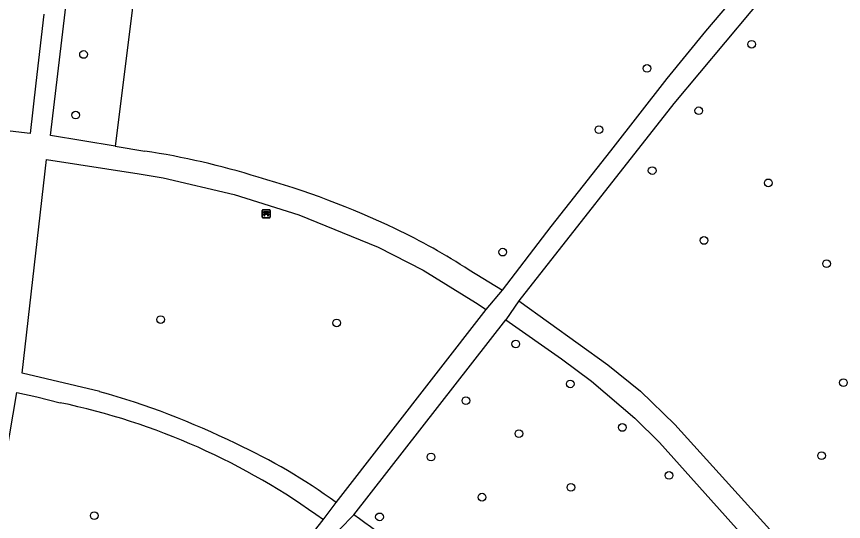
# Model space of a CAD drawing. Extents: x 157466 to 158888, y 383063 to 384677.
# Drawn here: x 157906.8 to 158011.8, y 383909.5 to 383973.6 of the extents above; entities that cross this region are included whole.
import ezdxf

# ---------------------------------------------------------------- set-up
doc = ezdxf.new("R2010")
doc.units = 0
for name, color, linetype in [('IMGEO_Bank', 7, 'Continuous'), ('IMGEO_Boom', 7, 'Continuous'), ('IMGEO_Groenvoorziening', 7, 'Continuous'), ('IMGEO_Voetpad_halfverhard', 7, 'Continuous')]:
    doc.layers.add(name, color=color, linetype=linetype)

msp = doc.modelspace()

# ---------------------------------------------------------------- linework, layer by layer
at = {"layer": 'IMGEO_Bank'}
for p, q in [((157938.02, 383948.1), (157938.02, 383948.94)), ((157938.02, 383948.94), (157938.02, 383948.1)), ((157938.09, 383949.02), (157938.93, 383949.02)), ((157938.93, 383949.02), (157938.09, 383949.02)), ((157938.71, 383948.42), (157938.32, 383948.42)), ((157938.33, 383948.53), (157938.33, 383948.64)), ((157938.37, 383948.64), (157938.37, 383948.53)), ((157938.66, 383948.64), (157938.38, 383948.64)), ((157938.38, 383948.52), (157938.66, 383948.52)), ((157938.67, 383948.53), (157938.67, 383948.64)), ((157938.71, 383948.64), (157938.71, 383948.53)), ((157939.02, 383948.95), (157939.02, 383948.11)), ((157939.02, 383948.11), (157939.02, 383948.95)), ((157938.94, 383948.02), (157938.1, 383948.02)), ((157938.1, 383948.02), (157938.94, 383948.02))]:
    msp.add_line(p, q, dxfattribs=at)
for points in [[(157938.27, 383948.42), (157938.12, 383948.42), (157938.23, 383948.52), (157938.32, 383948.52)], [(157938.32, 383948.64), (157938.23, 383948.64), (157938.23, 383948.8), (157938.8, 383948.8), (157938.8, 383948.64), (157938.72, 383948.64)], [(157938.32, 383948.42), (157938.32, 383948.21), (157938.27, 383948.21), (157938.27, 383948.42)], [(157938.72, 383948.52), (157938.8, 383948.52), (157938.91, 383948.42), (157938.77, 383948.42)], [(157938.76, 383948.42), (157938.76, 383948.21), (157938.72, 383948.21), (157938.72, 383948.42)]]:
    msp.add_lwpolyline(points, dxfattribs=at)
for centre, radius, start, end in [((157938.1, 383948.95), 0.0779, 92.4484, 184.2845), ((157938.1, 383948.95), 0.0779, 92.4484, 184.2845), ((157938.27, 383948.41), 0.00671, 2.8957, 87.1043), ((157938.32, 383948.64), 0.00671, 2.8957, 87.1043), ((157938.32, 383948.53), 0.00671, 272.8957, 357.1043), ((157938.32, 383948.41), 0.00671, 92.8957, 177.1043), ((157938.38, 383948.64), 0.00671, 92.8957, 177.1043), ((157938.38, 383948.53), 0.00671, 182.8957, 267.1043), ((157938.66, 383948.64), 0.00671, 2.8957, 87.1043), ((157938.66, 383948.53), 0.00671, 272.8957, 357.1043), ((157938.72, 383948.64), 0.00671, 92.8957, 177.1043), ((157938.72, 383948.53), 0.00671, 182.8957, 267.1043), ((157938.71, 383948.41), 0.00671, 2.8957, 87.1043), ((157938.77, 383948.41), 0.00671, 92.8957, 177.1043), ((157938.94, 383948.95), 0.0779, 2.4484, 94.2845), ((157938.94, 383948.95), 0.0779, 2.4484, 94.2845), ((157938.1, 383948.1), 0.0779, 182.4484, 274.2845), ((157938.1, 383948.1), 0.0779, 182.4484, 274.2845), ((157938.94, 383948.1), 0.0779, 272.4484, 4.2845), ((157938.94, 383948.1), 0.0779, 272.4484, 4.2845)]:
    msp.add_arc(centre, radius, start, end, dxfattribs=at)
at = {"layer": 'IMGEO_Boom'}
for centre in [(158000.12, 383970.05), (157915.34, 383968.75), (157986.85, 383966.98), (157993.41, 383961.61), (157914.35, 383961.06), (157980.74, 383959.2), (157987.5, 383954.01), (158002.24, 383952.45), (157994.07, 383945.14), (157968.54, 383943.66), (158009.63, 383942.19), (157925.13, 383935.1), (157947.47, 383934.67), (157970.19, 383932), (157977.1, 383926.93), (158011.77, 383927.09), (157963.86, 383924.8), (157970.59, 383920.62), (157983.71, 383921.4), (157959.44, 383917.65), (158009, 383917.82), (157989.64, 383915.31), (157977.19, 383913.8), (157965.91, 383912.55), (157916.7, 383910.21), (157952.9, 383910.05)]:
    msp.add_circle(centre, 0.489, dxfattribs=at)
at = {"layer": 'IMGEO_Groenvoorziening'}
msp.add_lwpolyline([(157915.8, 383997.67), (157924.34, 383997.01), (157919.34, 383957.12)], dxfattribs=at)
at = {"layer": 'IMGEO_Voetpad_halfverhard'}
for points in [[(157968.49, 383938.82), (157974.68, 383946.91), (157982.26, 383956.51), (157989.42, 383965.7), (157994.29, 383971.73), (157999.44, 383977.76), (158009.5, 383988.97), (158016.57, 383996.63), (158019.77, 384000.15), (158025.14, 384005.78), (158034.46, 384014.96), (158036.47, 384016.97), (158090.45, 384067.8), (158065.04, 384094.93)], [(158092.21, 384065.83), (158077.38, 384051.78), (158064.54, 384039.93), (158053.7, 384029.65), (158047, 384023.45), (158041.28, 384017.99), (158034.53, 384011.54), (158028.82, 384005.89), (158023.96, 384000.67), (158018.73, 383995.23), (158006.68, 383981.96), (158000, 383974.19), (157990.23, 383962.51), (157970.59, 383937.49)], [(157919.34, 383957.12), (157911.16, 383958.48), (157915.8, 383997.67)], [(157910.31, 383973.87), (157909.29, 383965.11), (157908.55, 383958.73), (157906.04, 383959.03)], [(157919.34, 383957.12), (157923.11, 383956.49)], [(157917.39, 383925.95), (157907.54, 383928.29), (157910.64, 383955.4), (157922.42, 383953.61), (157925.45, 383953.08), (157934.46, 383950.97), (157942.67, 383948.38), (157952.71, 383944.31), (157958.46, 383941.37), (157965.07, 383937.28), (157966.42, 383936.36)], [(157964.29, 383941.4), (157968.49, 383938.82)], [(157966.42, 383936.36), (157968.49, 383938.82)], [(157970.59, 383937.49), (157968.91, 383935.06)], [(157970.59, 383937.49), (157981.87, 383929.36), (157986, 383926), (157990.38, 383921.77), (158000, 383911.12), (158036, 383871.29)], [(157947.38, 383911.87), (157966.42, 383936.36)], [(157949.63, 383910.3), (157968.91, 383935.06)], [(157968.91, 383935.06), (157975.99, 383930.1), (157979.79, 383927.29), (157985.29, 383922.58), (157988.45, 383919.48), (158000, 383906.53), (158009.22, 383896.18), (158003.28, 383891.05)], [(157894.97, 383845.04), (157893.39, 383846.3), (157897.29, 383869.33), (157906.88, 383925.84), (157909.42, 383925.27), (157912.38, 383924.54)], [(157945.77, 383909.66), (157947.38, 383911.87)], [(157894.97, 383845.04), (157907.85, 383861.45), (157908.74, 383862.59), (157945.77, 383909.66)], [(157949.63, 383910.3), (157947.81, 383908.45)]]:
    msp.add_lwpolyline(points, dxfattribs=at)
for centre, radius, start, end in [((157907.57, 383856.07), 101.62, 72.8698, 81.2078), ((157906.97, 383845.67), 111.76, 64.5834, 74.1462), ((157919.84, 383872.75), 81.77, 57.0795, 64.5835), ((157890.42, 383829.42), 100.22, 63.8071, 74.3886), ((157894.56, 383839.62), 86.77, 53.829, 78.1461), ((157903.74, 383852.22), 73.91, 53.8113, 65.2694), ((157902.02, 383841.7), 83.51, 45.6849, 55.2408)]:
    msp.add_arc(centre, radius, start, end, dxfattribs=at)

doc.saveas('drawing.dxf')
